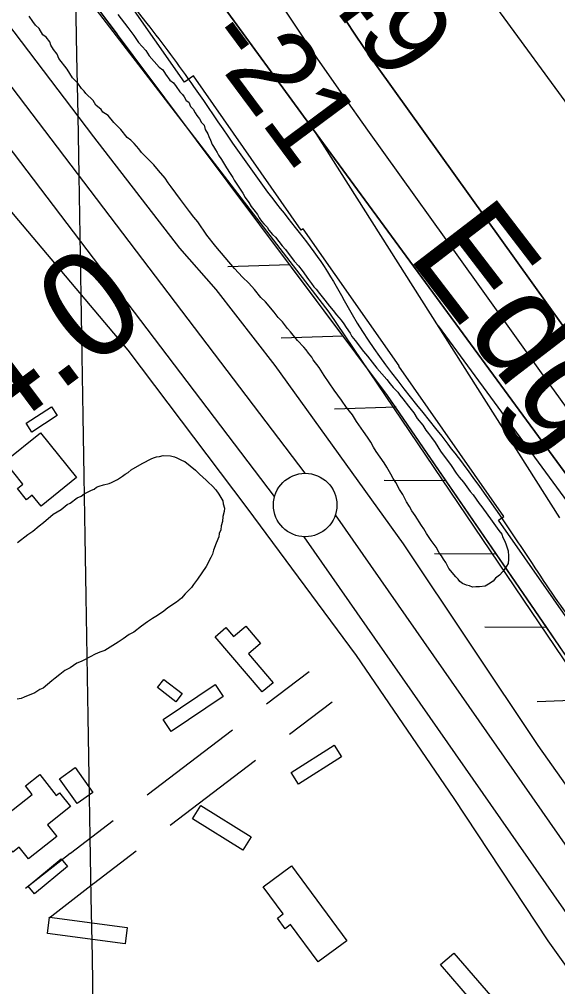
# Model space of a CAD drawing. Extents: x 3892998 to 3931244, y 278583 to 304547.
# Drawn here: x 3902236 to 3902660, y 300842 to 301603 of the extents above; entities that cross this region are included whole.
import ezdxf

# ---------------------------------------------------------------- set-up
doc = ezdxf.new("R2010")
doc.units = 0
for name, color, linetype in [('V-BLDG-OTLN', 7, 'Continuous'), ('V-GRID-MAJR', 7, 'Continuous'), ('V-LEVE-TOET', 7, 'Continuous'), ('V-RIVR-EDGE', 7, 'Continuous'), ('V-RIVR-IDEN', 7, 'Continuous'), ('V-RIVR-RANG', 7, 'Continuous'), ('V-RIVR-RANG-IDEN', 7, 'Continuous'), ('V-ROAD-CNTR', 7, 'Continuous'), ('V-RRAP-FSHR', 7, 'Continuous'), ('V-RRAP-RVMT', 7, 'Continuous'), ('V-SITE-VEGE', 7, 'Continuous'), ('V-SURV-LINE', 7, 'Continuous'), ('V-TOPO-DPTH', 7, 'Continuous'), ('V-TOPO-MAJR', 7, 'Continuous'), ('V-TOPO-MINR', 7, 'Continuous')]:
    doc.layers.add(name, color=color, linetype=linetype)

msp = doc.modelspace()

# ---------------------------------------------------------------- linework, layer by layer
at = {"layer": 'V-BLDG-OTLN'}
for points in [[(3902265.86, 301291.306), (3902245.97, 301278.268), (3902241.472, 301285.131), (3902261.362, 301298.165)], [(3902252.542, 301277.738), (3902281.058, 301242.473), (3902253.16, 301219.915), (3902246.105, 301228.641), (3902241.5870000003, 301224.987), (3902234.538, 301233.702), (3902238.859, 301237.19800000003), (3902224.449, 301255.01900000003)], [(3902427.228, 301073.638), (3902390.202, 301117.142), (3902398.6720000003, 301124.351), (3902404.714, 301117.25), (3902414.307, 301125.416), (3902425.8680000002, 301111.831), (3902416.4390000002, 301103.80700000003), (3902435.86, 301080.984)], [(3902349.903, 301083.602), (3902364.2660000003, 301072.344), (3902359.2630000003, 301065.96), (3902344.898, 301077.218)], [(3902396.485, 301070.224), (3902355.503, 301042.597), (3902349.2320000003, 301051.89900000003), (3902390.216, 301079.52400000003)], [(3902450.149, 301010.31200000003), (3902483.947, 301031.767), (3902489.804, 301022.541), (3902456.004, 301001.086)], [(3902280.044, 301014.138), (3902293.8740000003, 300994.628), (3902281.457, 300985.824), (3902267.627, 301005.333)], [(3902214.598, 300968.279), (3902246.09, 300992.92), (3902240.809, 300999.67100000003), (3902252.251, 301008.624), (3902265.045, 300992.273), (3902267.75, 300994.389), (3902276.345, 300983.403), (3902258.202, 300969.207), (3902265.559, 300959.804), (3902243.1920000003, 300942.302), (3902235.992, 300951.502), (3902230.866, 300947.49)], [(3902378.903, 300984.376), (3902418.61, 300959.708), (3902412.097, 300949.228), (3902372.393, 300973.896)], [(3902274.007, 300936.353), (3902248.071, 300914.765), (3902243.0840000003, 300920.757), (3902269.018, 300942.34500000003)], [(3902450.477, 300936.746), (3902493.927, 300877.792), (3902471.362, 300861.16000000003), (3902449.707, 300890.545), (3902445.322, 300887.313), (3902439.2660000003, 300895.528), (3902443.882, 300898.931), (3902428.145, 300920.288)], [(3902259.796, 300896.31200000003), (3902321.021, 300888.196), (3902319.327, 300875.4), (3902258.1, 300883.516)], [(3902578.335, 300868.101), (3902618.843, 300820.995), (3902608.369, 300811.992), (3902567.864, 300859.096)]]:
    msp.add_lwpolyline(points, close=True, dxfattribs=at)
at = {"layer": 'V-GRID-MAJR'}
msp.add_spline([(3902578.647, 284107.213), (3902475.546, 290165.246), (3902372.4110000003, 296225.205), (3902269.2770000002, 302285.157), (3902269.244, 302287.088)], degree=3, dxfattribs=at)
at = {"layer": 'V-LEVE-TOET'}
for points in [[(3902294.622, 301510.728), (3902197.8540000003, 301638.106), (3902121.228, 301740.549), (3902005.811, 301894.771), (3901928.376, 302001.933), (3901853.667, 302102.125), (3901790.347, 302182.014), (3901710.9930000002, 302274.585), (3901708.720717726, 302277.38482509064)], [(3902735.312, 300761.974), (3902652.5300000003, 300877.86), (3902578.419, 300989.799), (3902501.47, 301102.263), (3902415.558, 301218.678), (3902321.705, 301342.827), (3902231.359, 301449.819), (3902168.504, 301524.989)], [(3903452.381, 299861.724), (3903382.384, 299964.093), (3903263.287, 300140.451), (3903133.468, 300328.867), (3903011.063, 300506.23), (3902924.292, 300627.885), (3902825.076, 300772.078), (3902724.477, 300918.67), (3902644.684, 301031.656), (3902538.588, 301190.219), (3902437.406, 301330.64400000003), (3902390.915, 301390.337), (3902362.4930000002, 301423.121), (3902294.622, 301510.728)]]:
    msp.add_lwpolyline(points, dxfattribs=at)
at = {"layer": 'V-RIVR-EDGE'}
msp.add_spline([(3901800.0009682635, 302280.7546799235), (3901821.3536927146, 302255.3367813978), (3901852.8284176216, 302218.3508038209), (3901878.4743747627, 302180.8936055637), (3901907.490926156, 302131.7728676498), (3901945.242823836, 302080.20236199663), (3901978.6384562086, 302034.47023070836), (3902005.7497108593, 302000.40884402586), (3902060.9446821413, 301932.7692995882), (3902101.618769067, 301884.5910030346), (3902148.1024105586, 301829.1138379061), (3902188.290866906, 301780.93674217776), (3902273.0180407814, 301676.31602346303), (3902336.4471170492, 301599.91471459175), (3902373.2325568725, 301550.28913290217), (3902435.6603513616, 301461.74946121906), (3902481.158321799, 301400.44713079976), (3902498.0821417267, 301370.7816366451), (3902573.5883387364, 301268.6118864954), (3902614.7276422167, 301212.17666928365), (3902639.8879687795, 301174.72067185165), (3902676.667404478, 301122.66693726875), (3902702.325369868, 301090.06604479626), (3902717.8103104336, 301067.6886117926), (3902729.4438294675, 301058.91844158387), (3902740.5725047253, 301042.37938294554), (3902748.775388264, 301020.9912234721), (3902799.0972422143, 300946.5648591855), (3902823.275500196, 300904.740588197), (3902856.184301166, 300858.5240271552), (3902877.4787962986, 300828.8477255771), (3902907.496629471, 300791.86535047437), (3902952.97778836, 300723.76419195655), (3902991.208111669, 300669.2787020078), (3903039.1222267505, 300603.1140616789), (3903064.7825937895, 300571.48443036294), (3903083.177715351, 300547.64290067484), (3903091.390205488, 300530.1397858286), (3903107.8428047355, 300506.3030594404), (3903122.8409138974, 300483.44119668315), (3903163.4957876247, 300427.49281087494), (3903201.7381191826, 300377.86362671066), (3903235.1409565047, 300335.0452788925), (3903245.7779970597, 300316.07926818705), (3903281.578966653, 300261.11415178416), (3903312.5572535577, 300219.758699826), (3903345.458849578, 300170.62835531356), (3903361.421014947, 300144.850307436), (3903395.2974745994, 300097.1744530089), (3903411.741668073, 300069.9383125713), (3903428.6450739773, 300032.0170985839), (3903446.529347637, 299997.9785275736), (3903470.239987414, 299963.43991608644), (3903493.458992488, 299926.4743525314), (3903530.2312232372, 299871.5068344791), (3903555.4035580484, 299838.9071428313), (3903589.2920259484, 299796.08759418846), (3903617.862573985, 299762.9938661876), (3903644.9762302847, 299729.90374066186), (3903672.0958907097, 299699.241768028), (3903702.082502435, 299649.6329978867), (3903724.349459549, 299620.4399252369), (3903758.2523373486, 299583.44794353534), (3903801.3557779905, 299535.74927343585), (3903821.2077912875, 299511.90414127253), (3903855.090255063, 299466.6564397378), (3903910.2744189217, 299394.6462200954), (3903941.2178819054, 299339.2074813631), (3903956.2147902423, 299315.85998802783), (3903981.8535424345, 299275.4890063), (3904009.437218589, 299236.08448243), (3904049.1448476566, 299189.8511098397), (3904076.74293371, 299156.27415291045)], degree=3, dxfattribs=at)
at = {"layer": 'V-ROAD-CNTR'}
for points in [[(3902430.6410000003, 301064.291), (3902464.191, 301089.817)], [(3902448.807, 301040.415), (3902482.3570000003, 301065.941)], [(3902336.701, 300992.819), (3902403.801, 301043.87)], [(3902354.865, 300968.943), (3902421.965, 301019.994)], [(3902276.309, 300946.87200000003), (3902309.859, 300972.398)], [(3902240.865, 300919.12), (3902276.145, 300946.744)], [(3902294.475, 300922.996), (3902328.025, 300948.522)], [(3902259.359, 300895.5), (3902294.639, 300923.124)]]:
    msp.add_lwpolyline(points, dxfattribs=at)
at = {"layer": 'V-RRAP-FSHR'}
for p, q in [((3902449.079, 301409.835), (3902400.272, 301408.301)), ((3902491.011, 301353.78500000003), (3902442.204, 301352.251)), ((3902532.9420000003, 301297.735), (3902484.1350000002, 301296.201)), ((3902572.18, 301239.754), (3902523.352, 301240.2)), ((3902611.805, 301182.051), (3902562.9760000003, 301182.496)), ((3902651.43, 301124.347), (3902602.6010000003, 301124.792)), ((3902692.734, 301067.859), (3902643.944, 301065.858))]:
    msp.add_line(p, q, dxfattribs=at)
for points in [[(3901776.7847251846, 302278.56301546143), (3901906.876004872, 302116.34459677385), (3902479.746661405, 301372.56834008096), (3902924.95523782, 300714.261267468), (3903377.040998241, 300083.4997948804), (3903538.576998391, 299834.63297864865), (3903675.3690625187, 299660.78235448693)], [(3903761.881, 299516.66000000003), (3903475.697, 299940.108), (3903167.401, 300385.161), (3902753.437, 300988.31), (3902667.634, 301100.75), (3902525.913, 301307.131), (3902249.986, 301675.965), (3901864.848, 302188.147), (3901794.316, 302278.164)], [(3902313.265, 301591.379), (3902281.353, 301634.037)], [(3902491.011, 301353.78500000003), (3902449.079, 301409.836)], [(3902532.555, 301297.458), (3902525.913, 301307.131), (3902491.0100000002, 301353.786)], [(3902572.18, 301239.754), (3902532.555, 301297.45900000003)], [(3902651.43, 301124.347), (3902611.805, 301182.051), (3902572.18, 301239.755)], [(3902692.734, 301067.859), (3902667.634, 301100.75), (3902651.43, 301124.348)]]:
    msp.add_lwpolyline(points, dxfattribs=at)
at = {"layer": 'V-RRAP-RVMT'}
for p, q in [((3902365.986000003, 301553.66800000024), (3902280.338000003, 301676.20500000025)), ((3902373.074000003, 301558.61100000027), (3902365.986000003, 301553.66800000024)), ((3902457.9430000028, 301437.14600000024), (3902373.074000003, 301558.61100000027)), ((3902459.566000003, 301438.2670000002), (3902457.9430000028, 301437.14600000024)), ((3902535.0620000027, 301330.29300000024), (3902459.566000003, 301438.2670000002)), ((3902534.814000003, 301330.12900000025), (3902535.0620000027, 301330.29300000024)), ((3902617.574000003, 301211.71400000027), (3902534.814000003, 301330.12900000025)), ((3902613.3320000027, 301208.79700000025), (3902617.574000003, 301211.71400000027)), ((3902704.922000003, 301077.8060000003), (3902613.3320000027, 301208.79700000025))]:
    msp.add_line(p, q, dxfattribs=at)
at = {"layer": 'V-SITE-VEGE'}
for points in [[(3902287.003, 301546.702), (3902284.8880000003, 301548.772), (3902282.045, 301552.93), (3902277.8140000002, 301557.071), (3902273.5500000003, 301564.003), (3902267.1720000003, 301572.31), (3902265.739, 301575.783), (3902262.906, 301579.242), (3902260.775, 301582.71), (3902260.045, 301585.495), (3902257.213, 301588.954), (3902254.397, 301591.016), (3902251.552, 301595.87200000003), (3902248.728, 301598.63300000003), (3902246.6040000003, 301601.4), (3902243.7660000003, 301605.55700000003)], [(3902313.558, 301607.034), (3902321.352, 301596.648), (3902326.308, 301590.42), (3902329.862, 301584.876), (3902335.514, 301578.657), (3902338.355, 301574.499), (3902346.133, 301565.51), (3902348.949, 301563.44800000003), (3902351.083, 301559.979), (3902354.626, 301555.13300000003), (3902357.44, 301553.071), (3902359.566, 301550.302), (3902362.404, 301546.145), (3902364.522, 301544.074), (3902365.941, 301541.995), (3902367.369, 301539.218), (3902369.478, 301537.846), (3902370.914, 301534.373), (3902373.032, 301532.302), (3902374.4590000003, 301529.525), (3902375.876, 301527.444), (3902378.002, 301524.677), (3902379.429, 301521.9), (3902381.5470000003, 301519.832), (3902382.284, 301516.348), (3902384.416, 301512.88300000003), (3902385.1350000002, 301510.794), (3902386.565, 301508.01900000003), (3902387.998, 301504.54600000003), (3902389.039, 301502.907), (3902390.47, 301500.298), (3902391.916, 301498.426), (3902392.985, 301496.196), (3902395.146, 301492.833), (3902399.094, 301486.12), (3902401.972, 301481.643), (3902404.137, 301478.64900000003), (3902405.208, 301476.416), (3902412.0500000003, 301466.33), (3902413.84, 301462.97500000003), (3902416.724, 301458.867), (3902418.52, 301455.881), (3902420.691, 301453.26), (3902423.582, 301449.518), (3902425.0160000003, 301446.909), (3902426.816, 301444.293), (3902428.6240000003, 301442.047), (3902431.164, 301439.419), (3902432.6040000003, 301437.181), (3902435.502, 301433.808), (3902437.679, 301431.555), (3902443.1040000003, 301424.817), (3902445.637, 301421.819), (3902452.5, 301412.84), (3902455.7600000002, 301409.092), (3902458.65, 301405.353), (3902463.701, 301398.25), (3902466.236, 301395.25), (3902468.0360000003, 301392.639), (3902469.8510000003, 301390.761), (3902472.38, 301387.396), (3902476.722, 301382.153), (3902480.33, 301377.289), (3902483.228, 301373.918), (3902485.755, 301370.551), (3902489.378, 301366.428), (3902491.543, 301363.438), (3902493.339, 301360.452), (3902496.585, 301355.967), (3902498.019, 301353.358), (3902500.552, 301350.362), (3902507.055, 301341.75800000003), (3902510.313, 301338.01), (3902517.538, 301328.655), (3902525.511, 301319.658), (3902528.039, 301316.293), (3902530.574, 301313.295), (3902534.203, 301309.541), (3902535.643, 301307.303), (3902538.174, 301304.304), (3902542.512, 301298.691), (3902546.856, 301293.45), (3902549.362, 301288.97500000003), (3902553.704, 301283.732), (3902556.219, 301279.628), (3902558.392, 301277.007), (3902560.557, 301274.017), (3902563.44, 301269.906), (3902567.759, 301263.18700000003), (3902576.06, 301251.968), (3902580.021, 301245.992), (3902582.5500000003, 301242.627), (3902585.808, 301238.879), (3902591.221, 301231.402), (3902593.392, 301228.78), (3902598.078, 301222.055), (3902600.2490000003, 301219.431), (3902608.554, 301208.214), (3902613.596, 301200.743), (3902616.129, 301197.74700000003)], [(3902616.129, 301197.74700000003), (3902616.823, 301195.15), (3902618.2630000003, 301192.91000000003), (3902619.326, 301190.30700000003), (3902621.079, 301184.738), (3902621.378, 301180.673), (3902621.335, 301178.088), (3902620.909, 301174.772), (3902619.7660000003, 301172.575), (3902618.251, 301170.386), (3902616.741, 301168.565), (3902614.108, 301165.657), (3902611.112, 301163.121), (3902609.227, 301160.938), (3902605.494, 301158.415), (3902602.8850000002, 301156.984), (3902598.441, 301156.32), (3902595.487, 301156.369), (3902592.899, 301156.04600000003), (3902590.701, 301157.19), (3902588.127, 301157.602), (3902585.196, 301159.13), (3902583.007, 301160.643), (3902581.561, 301162.513), (3902579.744, 301164.391), (3902574.315, 301170.76), (3902571.812, 301175.604), (3902570.0100000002, 301178.219), (3902568.579, 301180.828), (3902566.77, 301183.07300000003), (3902564.261, 301187.548), (3902560.2860000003, 301192.78500000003), (3902556.69, 301198.384), (3902554.538, 301202.113), (3902552.735, 301204.727), (3902547.699, 301212.568), (3902545.176, 301216.304), (3902543.3880000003, 301219.656), (3902540.865, 301223.392), (3902538.006, 301228.981), (3902535.4930000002, 301233.083), (3902532.632, 301238.672), (3902530.467, 301241.662), (3902528.677, 301245.017), (3902525.45, 301250.61), (3902523.291, 301253.969), (3902517.166, 301262.935), (3902515.007, 301266.29600000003), (3902512.861, 301270.39400000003), (3902510.34, 301274.129), (3902507.092, 301278.614), (3902501.687, 301286.46), (3902498.451, 301291.683), (3902493.753, 301297.673), (3902489.7860000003, 301303.278), (3902484.011, 301311.13), (3902476.083, 301322.712), (3902472.128, 301329.05700000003), (3902467.43, 301335.045), (3902466.361, 301337.277), (3902463.826, 301340.275), (3902462.023, 301342.891), (3902460.217, 301345.135), (3902455.136, 301350.393), (3902449.711, 301357.131), (3902447.169, 301359.75800000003), (3902443.196, 301364.995), (3902439.931, 301368.374), (3902436.677, 301372.491), (3902429.802, 301380.732), (3902426.167, 301384.117), (3902421.1040000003, 301390.478), (3902416.756, 301395.352), (3902411.669, 301400.241), (3902405.507, 301406.991), (3902390.659, 301424.227), (3902383.794, 301433.206), (3902376.5870000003, 301443.669), (3902373.326, 301447.415), (3902370.08, 301451.902), (3902362.855, 301461.255), (3902355.64, 301471.347), (3902353.1070000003, 301474.346), (3902350.952, 301478.07300000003), (3902345.517, 301484.074), (3902341.9, 301488.565), (3902336.4560000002, 301494.197), (3902332.221, 301498.338), (3902330.095, 301501.107), (3902326.558, 301505.256), (3902323.738, 301508.017), (3902320.92, 301510.079), (3902315.964, 301516.30700000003), (3902310.3200000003, 301521.831), (3902306.068, 301527.366), (3902301.849, 301530.113), (3902300.43, 301532.192), (3902296.203, 301535.634), (3902294.071, 301539.101), (3902288.4250000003, 301544.621), (3902287.003, 301546.702)], [(3902358.177, 301258.79600000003), (3902360.115, 301257.983), (3902364.373, 301255.961), (3902366.31, 301255.146), (3902374.778, 301248.369), (3902377.846, 301245.193), (3902383.2260000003, 301240.42100000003), (3902384.762, 301238.83400000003), (3902388.222, 301235.653), (3902390.906, 301232.876), (3902393.19, 301229.325), (3902396.221, 301224.199), (3902396.571, 301221.856), (3902397.683, 301218.32300000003), (3902397.247, 301215.599), (3902396.399, 301211.712), (3902395.9450000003, 301207.817), (3902395.105, 301204.319), (3902394.66, 301201.206), (3902393.446, 301198.49700000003), (3902393.008, 301195.771), (3902390.972, 301190.733), (3902388.9280000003, 301185.303), (3902388.097, 301182.196), (3902386.878, 301179.487), (3902383.2490000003, 301172.52400000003), (3902376.446, 301162.493), (3902373.253, 301158.255), (3902371.651, 301155.943), (3902366.494, 301150.956), (3902363.705, 301147.491), (3902359.75, 301144.435), (3902353.041, 301139.866), (3902349.873, 301137.19), (3902344.7430000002, 301133.765), (3902340.8000000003, 301131.49), (3902336.8540000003, 301128.826), (3902332.112, 301125.393), (3902326.184, 301120.814), (3902322.6380000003, 301118.92100000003), (3902317.897, 301115.489), (3902313.951, 301112.825), (3902303.305, 301106.371), (3902299.377, 301104.876), (3902295.84, 301103.375), (3902287.966, 301099.218), (3902284.818, 301097.71), (3902281.281, 301096.20900000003), (3902276.151, 301092.78500000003), (3902271.8170000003, 301090.514), (3902267.867, 301087.46), (3902264.301, 301084.4), (3902261.538, 301082.496), (3902254.807, 301076.755), (3902252.056, 301075.63300000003), (3902248.11, 301072.968), (3902239.858, 301069.59500000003), (3902237.497, 301068.465), (3902234.37, 301068.127)], [(3902234.509, 301191.433), (3902242.805, 301197.536), (3902246.754, 301200.2), (3902251.507, 301204.411), (3902255.065, 301207.082), (3902262.589, 301213.588), (3902268.895, 301217.385), (3902273.644, 301221.207), (3902276.003, 301222.337), (3902281.537, 301226.536), (3902284.679, 301227.654), (3902287.052, 301229.565), (3902290.2, 301231.072), (3902292.957, 301232.585), (3902294.921, 301233.333), (3902296.899, 301234.86100000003), (3902298.861, 301235.606), (3902302.392, 301236.718), (3902306.703, 301237.816), (3902308.667, 301238.564), (3902313.39, 301240.825), (3902317.3340000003, 301243.489), (3902319.312, 301245.017), (3902321.68, 301246.534), (3902324.054, 301248.447), (3902332.721, 301253.375), (3902335.477, 301254.888), (3902337.839, 301256.021), (3902339.811, 301257.155), (3902341.773, 301257.903), (3902344.126, 301258.64400000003), (3902346.473, 301258.994), (3902349.217, 301259.728), (3902355.069, 301259.629), (3902358.177, 301258.79600000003)]]:
    msp.add_lwpolyline(points, dxfattribs=at)
at = {"layer": 'V-SURV-LINE'}
for points in [[(3901896.782287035, 301987.6050025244), (3902460.9893817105, 301245.78532024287)], [(3902437.116282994, 301227.6173475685), (3901872.909188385, 301969.43702976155)], [(3902484.8834213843, 301212.9981366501), (3903118.3808717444, 300305.22322766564)], [(3903093.778588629, 300288.0555933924), (3902460.2811382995, 301195.8305023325)]]:
    msp.add_lwpolyline(points, dxfattribs=at)
msp.add_circle((3902461.15268, 301220.79245000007), 25, dxfattribs=at)
at = {"layer": 'V-TOPO-DPTH'}
for points in [[(3902433.0232794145, 301628.6158638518), (3902451.864159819, 301600.12214332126), (3902470.958670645, 301571.8019304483), (3902490.433627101, 301543.7419790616), (3902510.16221398, 301515.85553533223), (3902597.2296895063, 301394.53013337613), (3902645.837609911, 301326.79483693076), (3902694.44432769, 301259.0586775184)], [(3902433.0232794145, 301628.6158638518), (3902451.864159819, 301600.12214332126), (3902470.958670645, 301571.8019304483), (3902490.433627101, 301543.7419790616), (3902510.16221398, 301515.85553533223), (3902597.2296895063, 301394.53013337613), (3902645.837609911, 301326.79483693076), (3902694.44432769, 301259.0586775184)], [(3902840.219964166, 301008.6331794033), (3902469.89, 301513.12), (3902388.17, 301625.21)], [(3902798.439456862, 301174.6235038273), (3902517.922349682, 301566.10292032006), (3902508.512894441, 301579.46840212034), (3902499.253997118, 301592.9355569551), (3902490.220936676, 301606.5552213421)], [(3902798.439456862, 301174.6235038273), (3902517.922349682, 301566.10292032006), (3902508.512894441, 301579.46840212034), (3902499.253997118, 301592.9355569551), (3902490.220936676, 301606.5552213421)], [(3902661.84, 301210.78), (3902469.89, 301513.12)], [(3902469.89, 301513.12), (3902840.219964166, 301008.6331794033)]]:
    msp.add_lwpolyline(points, dxfattribs=at)
at = {"layer": 'V-TOPO-MAJR'}
msp.add_lwpolyline([(3902598.911650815, 301630.0737066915), (3902769.68463535, 301396.6916174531)], dxfattribs=at)
at = {"layer": 'V-TOPO-MINR'}
for points in [[(3902433.0232794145, 301628.6158638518), (3902451.864159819, 301600.12214332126), (3902470.958670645, 301571.8019304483), (3902490.433627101, 301543.7419790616), (3902510.16221398, 301515.85553533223), (3902597.2296895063, 301394.53013337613), (3902645.837609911, 301326.79483693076), (3902694.44432769, 301259.0586775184)], [(3902388.17, 301625.21), (3902469.89, 301513.12), (3902840.219964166, 301008.6331794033)], [(3902490.220936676, 301606.5552213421), (3902499.253997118, 301592.9355569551), (3902508.512894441, 301579.46840212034), (3902517.922349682, 301566.10292032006), (3902798.439456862, 301174.6235038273)], [(3902565.87, 301361.95), (3902837.6525143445, 300991.71112824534)]]:
    msp.add_lwpolyline(points, dxfattribs=at)

# ---------------------------------------------------------------- texts
at = {"layer": 'V-RIVR-IDEN'}
msp.add_text('Edge', height=82.99983200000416, rotation=307.50252611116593, dxfattribs=at).set_placement((3902540.7935927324, 301417.488487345))
at = {"layer": 'V-RIVR-RANG'}
for s, height, rotation, p in [('-49', 67.00000000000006, 306.8836111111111, (3902451.4186186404, 301654.5893638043)), ('-21', 67.00000000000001, 306.59832571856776, (3902377.788004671, 301586.66373355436))]:
    msp.add_text(s, height=height, rotation=rotation, dxfattribs=at).set_placement(p)
at = {"layer": 'V-RIVR-RANG-IDEN'}
msp.add_text('R-14.0', height=82.999998, rotation=36.741930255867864, dxfattribs=at).set_placement((3902073.397610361, 301164.72746764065))

doc.saveas('drawing.dxf')
